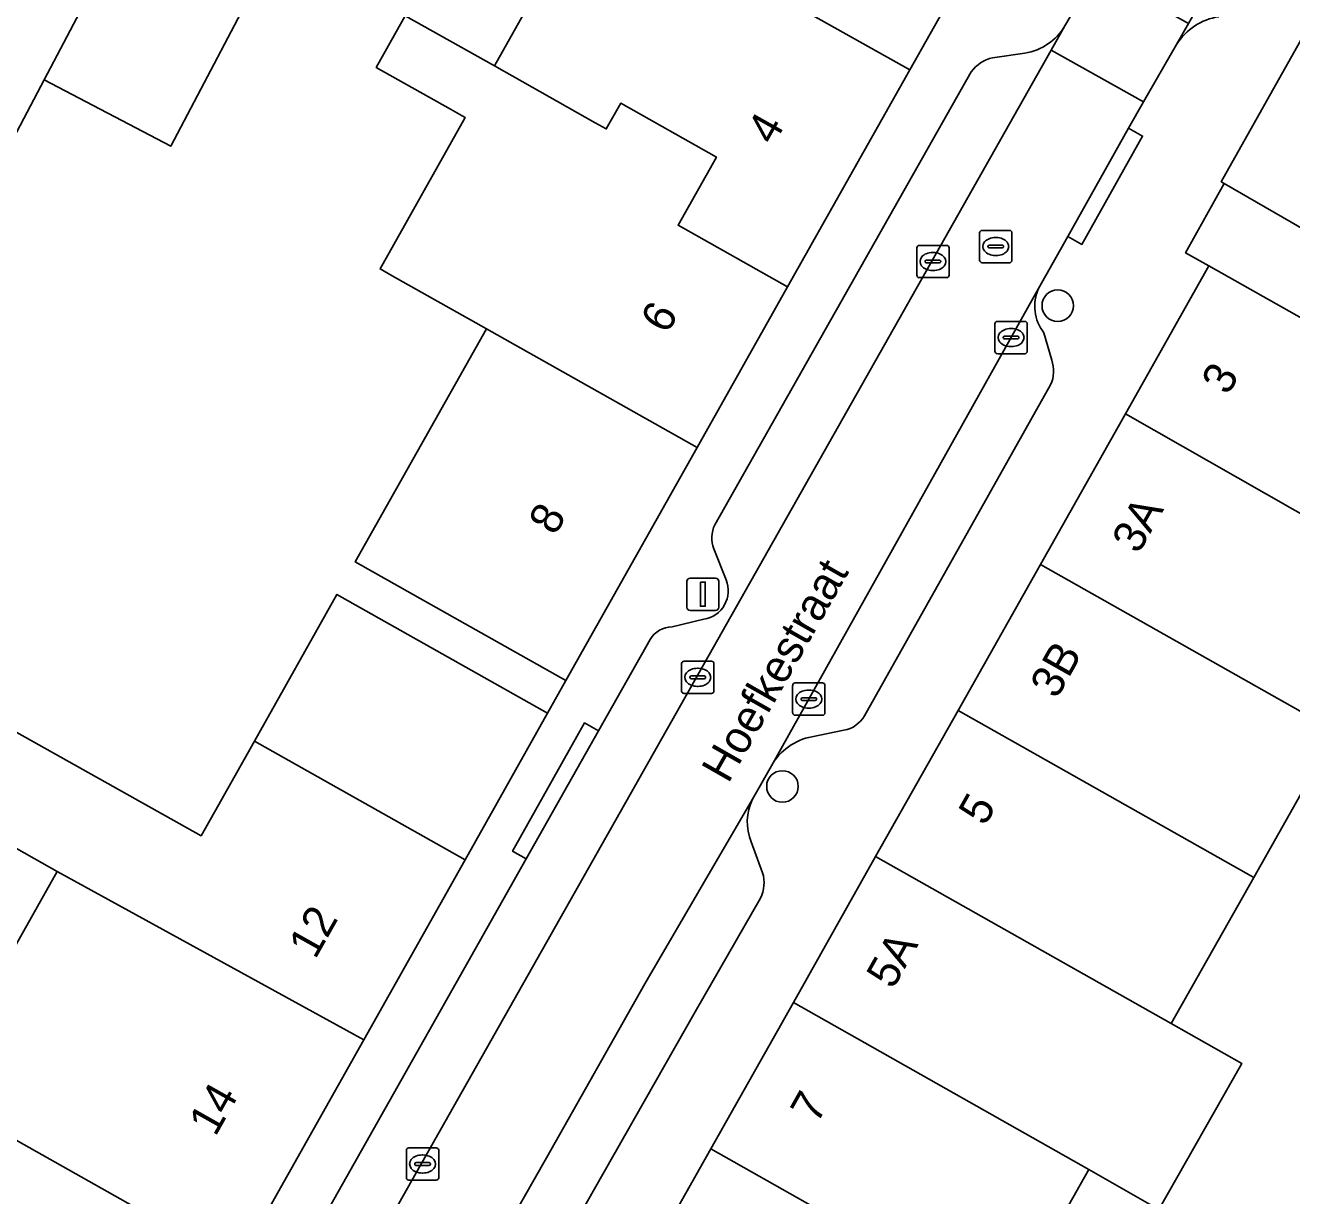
# Model space of a CAD drawing. Extents: x 161798 to 162385, y 382315 to 382833.
# Drawn here: x 161998.86 to 162038.1, y 382659.78 to 382696.04 of the extents above; entities that cross this region are included whole.
import ezdxf

# ---------------------------------------------------------------- set-up
doc = ezdxf.new("R2010")
doc.units = 0
for name, color, linetype in [('IMGEO_Boom', 7, 'Continuous'), ('IMGEO_Erf', 7, 'Continuous'), ('IMGEO_Kolk', 7, 'Continuous'), ('IMGEO_Lichtmast', 7, 'Continuous'), ('IMGEO_Openbare_ruimte_label', 7, 'Continuous'), ('IMGEO_Pand', 7, 'Continuous'), ('IMGEO_Pand_nummerreeks', 7, 'Continuous'), ('IMGEO_Parkeervlak_open', 7, 'Continuous'), ('IMGEO_Rijbaan_lokaal_open', 7, 'Continuous'), ('IMGEO_Rioolput', 7, 'Continuous'), ('IMGEO_Voetpad_open', 7, 'Continuous')]:
    doc.layers.add(name, color=color, linetype=linetype)

msp = doc.modelspace()

# ---------------------------------------------------------------- linework, layer by layer
at = {"layer": 'IMGEO_Boom'}
for centre in [(162030.855, 382687.35), (162022.324, 382672.456)]:
    msp.add_circle(centre, 0.489, dxfattribs=at)
at = {"layer": 'IMGEO_Erf'}
for points in [[(161997.905, 382674.509), (162004.308, 382670.928), (162005.96, 382673.861), (162008.519, 382678.408), (162015.046, 382674.723), (162015.615, 382675.734), (162011.259, 382678.188), (162009.087, 382679.412), (162013.156, 382686.635), (162010.234, 382688.281), (162009.858, 382688.493), (162012.495, 382693.177), (162012.402, 382693.23), (162012.033, 382693.437), (162009.735, 382694.733), (162010.637, 382696.335), (162013.398, 382694.78), (162015.595, 382698.684)], [(162006.484, 382698.209), (162003.37, 382692.292), (161999.451, 382694.354), (161992.884, 382681.874)], [(162037.089, 382644.31), (162054.299, 382675.209), (162055.644, 382677.181), (162051.771, 382679.386), (162046.908, 382682.155), (162044.28, 382677.542), (162041.652, 382672.93), (162039.481, 382674.159), (162036.925, 382669.634), (162034.369, 382665.109), (162036.559, 382663.871), (162033.985, 382659.354), (162031.821, 382660.586), (162029.259, 382656.056)], [(161998.116, 382666.733), (161999.855, 382669.821), (161996.369, 382671.782)]]:
    msp.add_lwpolyline(points, dxfattribs=at)
at = {"layer": 'IMGEO_Kolk'}
for p, q in [((162026.486, 382688.294), (162026.486, 382689.146)), ((162026.561, 382689.22), (162027.413, 382689.22)), ((162026.974, 382689), (162026.999, 382689)), ((162027.487, 382689.146), (162027.487, 382688.294)), ((162026.745, 382688.714), (162026.745, 382688.726)), ((162027.183, 382688.677), (162026.785, 382688.677)), ((162026.788, 382688.763), (162027.186, 382688.763)), ((162027.229, 382688.726), (162027.229, 382688.714)), ((162027.413, 382688.22), (162026.561, 382688.22)), ((162026.997, 382688.44), (162026.972, 382688.44)), ((162028.907, 382685.938), (162028.907, 382686.79)), ((162028.982, 382686.864), (162029.834, 382686.864)), ((162029.395, 382686.644), (162029.42, 382686.644)), ((162029.908, 382686.79), (162029.908, 382685.938)), ((162029.166, 382686.358), (162029.166, 382686.37)), ((162029.604, 382686.321), (162029.206, 382686.321)), ((162029.209, 382686.407), (162029.607, 382686.407)), ((162029.65, 382686.37), (162029.65, 382686.358)), ((162029.834, 382685.864), (162028.982, 382685.864)), ((162029.418, 382686.084), (162029.393, 382686.084)), ((162019.274, 382676.337), (162020.126, 382676.337)), ((162019.199, 382675.411), (162019.199, 382676.263)), ((162019.687, 382676.117), (162019.712, 382676.117)), ((162020.2, 382676.263), (162020.2, 382675.411)), ((162019.458, 382675.831), (162019.458, 382675.843)), ((162019.896, 382675.794), (162019.498, 382675.794)), ((162019.501, 382675.88), (162019.899, 382675.88)), ((162019.71, 382675.557), (162019.685, 382675.557)), ((162019.942, 382675.843), (162019.942, 382675.831)), ((162022.64, 382674.737), (162022.64, 382675.589)), ((162022.715, 382675.663), (162023.567, 382675.663)), ((162023.641, 382675.589), (162023.641, 382674.737)), ((162020.126, 382675.337), (162019.274, 382675.337)), ((162022.899, 382675.157), (162022.899, 382675.169)), ((162023.337, 382675.12), (162022.939, 382675.12)), ((162022.942, 382675.206), (162023.34, 382675.206)), ((162023.128, 382675.443), (162023.153, 382675.443)), ((162023.383, 382675.169), (162023.383, 382675.157)), ((162023.151, 382674.883), (162023.126, 382674.883)), ((162023.567, 382674.663), (162022.715, 382674.663)), ((162010.671, 382660.333), (162010.671, 382661.185)), ((162010.746, 382661.259), (162011.598, 382661.259)), ((162011.159, 382661.039), (162011.184, 382661.039)), ((162011.672, 382661.185), (162011.672, 382660.333)), ((162010.93, 382660.753), (162010.93, 382660.765)), ((162011.368, 382660.716), (162010.97, 382660.716)), ((162010.973, 382660.802), (162011.371, 382660.802)), ((162011.414, 382660.765), (162011.414, 382660.753)), ((162011.598, 382660.259), (162010.746, 382660.259)), ((162011.182, 382660.479), (162011.157, 382660.479))]:
    msp.add_line(p, q, dxfattribs=at)
for points in [[(162026.486, 382688.294), (162026.486, 382689.146)], [(162026.561, 382689.22), (162027.413, 382689.22)], [(162027.487, 382689.146), (162027.487, 382688.294)], [(162027.413, 382688.22), (162026.561, 382688.22)], [(162028.907, 382685.938), (162028.907, 382686.79)], [(162028.982, 382686.864), (162029.834, 382686.864)], [(162029.908, 382686.79), (162029.908, 382685.938)], [(162029.834, 382685.864), (162028.982, 382685.864)], [(162019.274, 382676.337), (162020.126, 382676.337)], [(162019.199, 382675.411), (162019.199, 382676.263)], [(162020.2, 382676.263), (162020.2, 382675.411)], [(162022.64, 382674.737), (162022.64, 382675.589)], [(162022.715, 382675.663), (162023.567, 382675.663)], [(162023.641, 382675.589), (162023.641, 382674.737)], [(162020.126, 382675.337), (162019.274, 382675.337)], [(162023.567, 382674.663), (162022.715, 382674.663)], [(162010.671, 382660.333), (162010.671, 382661.185)], [(162010.746, 382661.259), (162011.598, 382661.259)], [(162011.672, 382661.185), (162011.672, 382660.333)], [(162011.598, 382660.259), (162010.746, 382660.259)]]:
    msp.add_lwpolyline(points, dxfattribs=at)
for centre, radius, start, end in [((162026.563, 382689.144), 0.0765, 91.552, 178.448), ((162026.563, 382689.144), 0.0765, 91.552, 178.448), ((162027.411, 382689.144), 0.0765, 1.552, 88.448), ((162027.411, 382689.144), 0.0765, 1.552, 88.448), ((162026.785, 382688.723), 0.0403, 85.8775, 175.7526), ((162026.782, 382688.713), 0.0366, 178.938, 274.7102), ((162027.186, 382688.72), 0.043, 264.8664, 352.4533), ((162027.19, 382688.725), 0.0386, 1.7309, 96.639), ((162026.563, 382688.296), 0.0765, 181.552, 268.448), ((162026.563, 382688.296), 0.0765, 181.552, 268.448), ((162027.411, 382688.296), 0.0765, 271.552, 358.448), ((162027.411, 382688.296), 0.0765, 271.552, 358.448), ((162028.984, 382686.788), 0.0765, 91.552, 178.448), ((162028.984, 382686.788), 0.0765, 91.552, 178.448), ((162029.832, 382686.788), 0.0765, 1.552, 88.448), ((162029.832, 382686.788), 0.0765, 1.552, 88.448), ((162029.206, 382686.367), 0.0403, 85.8775, 175.7526), ((162029.203, 382686.357), 0.0366, 178.938, 274.7102), ((162029.607, 382686.364), 0.043, 264.8664, 352.4533), ((162029.611, 382686.369), 0.0386, 1.7309, 96.639), ((162028.984, 382685.94), 0.0765, 181.552, 268.448), ((162028.984, 382685.94), 0.0765, 181.552, 268.448), ((162029.832, 382685.94), 0.0765, 271.552, 358.448), ((162029.832, 382685.94), 0.0765, 271.552, 358.448), ((162019.276, 382676.261), 0.0765, 91.552, 178.448), ((162019.276, 382676.261), 0.0765, 91.552, 178.448), ((162020.124, 382676.261), 0.0765, 1.552, 88.448), ((162020.124, 382676.261), 0.0765, 1.552, 88.448), ((162019.498, 382675.84), 0.0403, 85.8775, 175.7526), ((162019.495, 382675.83), 0.0366, 178.938, 274.7102), ((162019.899, 382675.837), 0.043, 264.8664, 352.4533), ((162019.903, 382675.842), 0.0386, 1.7309, 96.639), ((162022.717, 382675.587), 0.0765, 91.552, 178.448), ((162022.717, 382675.587), 0.0765, 91.552, 178.448), ((162023.565, 382675.587), 0.0765, 1.552, 88.448), ((162023.565, 382675.587), 0.0765, 1.552, 88.448), ((162019.276, 382675.413), 0.0765, 181.552, 268.448), ((162019.276, 382675.413), 0.0765, 181.552, 268.448), ((162020.124, 382675.413), 0.0765, 271.552, 358.448), ((162020.124, 382675.413), 0.0765, 271.552, 358.448), ((162022.939, 382675.166), 0.0403, 85.8775, 175.7526), ((162022.936, 382675.156), 0.0366, 178.938, 274.7102), ((162023.34, 382675.163), 0.043, 264.8664, 352.4533), ((162023.344, 382675.168), 0.0386, 1.7309, 96.639), ((162022.717, 382674.739), 0.0765, 181.552, 268.448), ((162022.717, 382674.739), 0.0765, 181.552, 268.448), ((162023.565, 382674.739), 0.0765, 271.552, 358.448), ((162023.565, 382674.739), 0.0765, 271.552, 358.448), ((162010.748, 382661.183), 0.0765, 91.552, 178.448), ((162010.748, 382661.183), 0.0765, 91.552, 178.448), ((162011.596, 382661.183), 0.0765, 1.552, 88.448), ((162011.596, 382661.183), 0.0765, 1.552, 88.448), ((162010.97, 382660.762), 0.0403, 85.8775, 175.7526), ((162010.967, 382660.752), 0.0366, 178.938, 274.7102), ((162011.371, 382660.759), 0.043, 264.8664, 352.4533), ((162011.375, 382660.764), 0.0386, 1.7309, 96.639), ((162010.748, 382660.335), 0.0765, 181.552, 268.448), ((162010.748, 382660.335), 0.0765, 181.552, 268.448), ((162011.596, 382660.335), 0.0765, 271.552, 358.448), ((162011.596, 382660.335), 0.0765, 271.552, 358.448)]:
    msp.add_arc(centre, radius, start, end, dxfattribs=at)
for centre, major_axis, ratio, start_param, end_param in [((162026.973, 382688.72), (-0.387, 0.002), 0.722429, 4.712389, 7.853982), ((162026.998, 382688.72), (-0.39, 0.002), 0.717154, 1.570796, 4.712389), ((162029.394, 382686.364), (-0.387, 0.002), 0.722429, 4.712389, 7.853982), ((162029.419, 382686.364), (-0.39, 0.002), 0.717154, 1.570796, 4.712389), ((162019.686, 382675.837), (-0.387, 0.002), 0.722429, 4.712389, 7.853982), ((162019.711, 382675.837), (-0.39, 0.002), 0.717154, 1.570796, 4.712389), ((162023.127, 382675.163), (-0.387, 0.002), 0.722429, 4.712389, 7.853982), ((162023.152, 382675.163), (-0.39, 0.002), 0.717154, 1.570796, 4.712389), ((162011.158, 382660.759), (-0.387, 0.002), 0.722429, 4.712389, 7.853982), ((162011.183, 382660.759), (-0.39, 0.002), 0.717154, 1.570796, 4.712389)]:
    msp.add_ellipse(centre, major_axis=major_axis, ratio=ratio, start_param=start_param, end_param=end_param, dxfattribs=at)
at = {"layer": 'IMGEO_Lichtmast'}
for p, q in [((162019.362, 382678.012), (162019.362, 382678.812)), ((162019.362, 382678.812), (162019.362, 382678.012)), ((162019.462, 382678.912), (162020.252, 382678.912)), ((162020.252, 382678.912), (162019.462, 382678.912)), ((162020.352, 382678.812), (162020.352, 382678.012)), ((162020.352, 382678.012), (162020.352, 382678.812)), ((162020.252, 382677.912), (162019.462, 382677.912)), ((162019.462, 382677.912), (162020.252, 382677.912))]:
    msp.add_line(p, q, dxfattribs=at)
msp.add_lwpolyline([(162019.782, 382678.787), (162019.932, 382678.787), (162019.932, 382678.037), (162019.782, 382678.037), (162019.782, 382678.787)], dxfattribs=at)
for centre, start, end in [((162019.462, 382678.812), 90, 180), ((162019.462, 382678.812), 90, 180), ((162020.252, 382678.812), 0, 90), ((162020.252, 382678.812), 360, 90), ((162019.462, 382678.012), 180, 270), ((162019.462, 382678.012), 180, 270), ((162020.252, 382678.012), 270, 0), ((162020.252, 382678.012), 270, 0)]:
    msp.add_arc(centre, 0.1, start, end, dxfattribs=at)
at = {"layer": 'IMGEO_Pand'}
for points in [[(162030.046, 382701.359), (162025.696, 382703.81), (162023.554, 382705.016), (162022.353, 382702.884), (162019.109, 382704.711), (162018.959, 382704.445), (162018.762, 382704.095), (162017.571, 382701.981), (162014.854, 382703.511), (162014.233, 382702.34), (162015.405, 382701.673), (162016.434, 382701.087), (162016.766, 382700.898), (162016.823, 382700.865), (162016.663, 382700.581), (162020.124, 382698.61), (162019.913, 382698.235), (162026.271, 382694.655)], [(161999.451, 382694.354), (162003.37, 382692.292), (162006.484, 382698.209), (162002.565, 382700.272)], [(162019.913, 382698.235), (162020.124, 382698.61), (162016.663, 382700.581), (162015.595, 382698.684), (162013.398, 382694.78), (162016.519, 382693.02), (162016.864, 382692.826), (162017.314, 382693.625), (162020.278, 382691.955), (162019.089, 382689.844), (162022.485, 382687.932), (162026.271, 382694.655)], [(162017.314, 382693.625), (162016.864, 382692.826), (162016.519, 382693.02), (162013.398, 382694.78), (162010.637, 382696.335), (162009.735, 382694.733), (162012.033, 382693.437), (162012.402, 382693.23), (162012.495, 382693.177), (162009.858, 382688.493), (162010.234, 382688.281), (162013.156, 382686.635), (162019.684, 382682.959), (162022.485, 382687.932), (162019.089, 382689.844), (162020.278, 382691.955)], [(162047.401, 382690.835), (162038.529, 382695.832), (162035.919, 382691.194), (162036.014, 382691.139), (162042.902, 382687.163), (162044.156, 382689.388), (162049.749, 382686.236), (162050.186, 382686.583), (162051.31, 382687.476)], [(162035.537, 382688.587), (162032.949, 382683.998), (162044.28, 382677.542), (162046.908, 382682.155), (162042.945, 382684.396), (162039.07, 382686.589)], [(162019.684, 382682.959), (162013.156, 382686.635), (162009.087, 382679.412), (162011.259, 382678.188), (162015.615, 382675.734)], [(162032.949, 382683.998), (162030.318, 382679.335), (162039.481, 382674.159), (162041.652, 382672.93), (162044.28, 382677.542)], [(162039.481, 382674.159), (162030.318, 382679.335), (162027.764, 382674.809), (162036.925, 382669.634)], [(162012.489, 382670.184), (162015.046, 382674.723), (162008.519, 382678.408), (162005.96, 382673.861)], [(162005.96, 382673.861), (162004.308, 382670.928), (161997.905, 382674.509), (161998.358, 382675.314), (161994.729, 382677.355), (161994.296, 382676.587), (161993.128, 382677.244), (161991.572, 382674.481), (161996.369, 382671.782), (161999.855, 382669.821), (162009.351, 382664.611), (162012.489, 382670.184)], [(162027.764, 382674.809), (162025.211, 382670.282), (162034.369, 382665.109), (162036.925, 382669.634)], [(162025.211, 382670.282), (162022.663, 382665.766), (162031.821, 382660.586), (162033.985, 382659.354), (162036.559, 382663.871), (162034.369, 382665.109)], [(161995.988, 382662.954), (162005.425, 382657.64), (162009.351, 382664.611), (161999.855, 382669.821), (161998.116, 382666.733), (161995.726, 382668.073), (161994.033, 382665.067), (161996.423, 382663.727)], [(162022.663, 382665.766), (162020.106, 382661.234), (162029.259, 382656.056), (162031.821, 382660.586)], [(161995.988, 382662.954), (161994.681, 382660.634), (161996.969, 382659.351), (161996.165, 382657.924), (161995.358, 382658.378), (161994.707, 382657.222), (162002.666, 382652.742), (162005.425, 382657.64)], [(162020.106, 382661.234), (162017.55, 382656.702), (162026.698, 382651.527), (162029.259, 382656.056)]]:
    msp.add_lwpolyline(points, close=True, dxfattribs=at)
at = {"layer": 'IMGEO_Parkeervlak_open'}
for points in [[(162046.73, 382716.896), (162034.906, 382696.099), (162034.536, 382695.447)], [(162030.647, 382695.267), (162031.076, 382696.025)], [(162008.246, 382655.671), (162008.841, 382656.703), (162030.647, 382695.267)], [(162029.834, 382695.178), (162028.831, 382695.033)], [(162028.175, 382694.602), (162020.224, 382680.565)], [(162030.256, 382687.882), (162021.983, 382673.097)], [(162030.669, 382685.667), (162030.423, 382686.514)], [(162024.865, 382674.648), (162030.633, 382684.899)], [(162020.196, 382679.815), (162020.58, 382678.855)], [(162019.892, 382677.636), (162018.906, 382677.404)], [(162018.224, 382677.013), (162016.625, 382674.182), (162014.387, 382670.217), (162007.838, 382658.619)], [(162023.238, 382673.996), (162024.225, 382674.198)], [(162021.396, 382672.067), (162018.058, 382666.344), (162015.013, 382660.948), (162011.822, 382655.343), (162011.674, 382655.092), (162011.474, 382654.753)], [(162021.707, 382669.784), (162021.356, 382670.736)], [(162014.383, 382656.258), (162016.505, 382659.985), (162019.617, 382665.474), (162021.642, 382668.994)]]:
    msp.add_lwpolyline(points, dxfattribs=at)
for centre, radius, start, end in [((162036.132, 382694.44), 1.887, 98.7742, 147.7526), ((162029.576, 382696.891), 1.732, 278.5793, 330.0059), ((162029.098, 382693.912), 1.152, 103.3845, 143.2263), ((162031.493, 382687.339), 1.351, 156.2989, 217.6211), ((162029.677, 382685.329), 1.048, 335.7944, 18.838), ((162021.137, 382680.155), 1, 155.8273, 199.8966), ((162019.749, 382678.521), 0.896, 279.2019, 21.9176), ((162018.916, 382676.597), 0.807, 90.6926, 148.9599), ((162024.063, 382675.108), 0.925, 280.0798, 330.1443), ((162023.578, 382672.196), 1.832, 100.6984, 150.5323), ((162022.845, 382671.357), 1.613, 153.9037, 202.6536), ((162020.668, 382669.472), 1.085, 333.8715, 16.7212)]:
    msp.add_arc(centre, radius, start, end, dxfattribs=at)
at = {"layer": 'IMGEO_Rijbaan_lokaal_open'}
msp.add_lwpolyline([(161992.884, 382681.874), (161999.451, 382694.354), (162002.565, 382700.272), (162006.112, 382707.087), (162005.878, 382707.219), (162005.59, 382707.381), (162009.229, 382713.086), (162014.021, 382710.386), (162023.554, 382705.016), (162025.696, 382703.81), (162030.046, 382701.359), (162032.096, 382704.768), (162027.742, 382707.225), (162021.086, 382711.145), (162020.899, 382711.331), (162011.249, 382720.933), (162011.093, 382721.034), (162005.49, 382724.651), (161996.854, 382709.902)], dxfattribs=at)
for points in [[(162034.906, 382696.099), (162032.04, 382697.695), (162031.601, 382696.918), (162031.076, 382696.025), (162030.647, 382695.267), (162033.513, 382693.664), (162034.536, 382695.447)], [(162030.256, 382687.882), (162031.162, 382689.492), (162033.045, 382692.848), (162033.513, 382693.664), (162030.647, 382695.267), (162008.841, 382656.703), (162011.674, 382655.092), (162011.822, 382655.343), (162015.013, 382660.948), (162018.058, 382666.344), (162021.396, 382672.067), (162021.983, 382673.097)]]:
    msp.add_lwpolyline(points, close=True, dxfattribs=at)
at = {"layer": 'IMGEO_Rioolput'}
for p, q in [((162028.508, 382689.684), (162029.36, 382689.684)), ((162028.433, 382688.758), (162028.433, 382689.61)), ((162028.921, 382689.464), (162028.946, 382689.464)), ((162029.434, 382689.61), (162029.434, 382688.758)), ((162028.692, 382689.178), (162028.692, 382689.19)), ((162029.13, 382689.141), (162028.732, 382689.141)), ((162028.735, 382689.227), (162029.133, 382689.227)), ((162028.944, 382688.904), (162028.919, 382688.904)), ((162029.176, 382689.19), (162029.176, 382689.178)), ((162029.36, 382688.684), (162028.508, 382688.684))]:
    msp.add_line(p, q, dxfattribs=at)
for points in [[(162028.508, 382689.684), (162029.36, 382689.684)], [(162028.433, 382688.758), (162028.433, 382689.61)], [(162029.434, 382689.61), (162029.434, 382688.758)], [(162029.36, 382688.684), (162028.508, 382688.684)]]:
    msp.add_lwpolyline(points, dxfattribs=at)
for centre, radius, start, end in [((162028.51, 382689.608), 0.0765, 91.552, 178.448), ((162028.51, 382689.608), 0.0765, 91.552, 178.448), ((162029.358, 382689.608), 0.0765, 1.552, 88.448), ((162029.358, 382689.608), 0.0765, 1.552, 88.448), ((162028.732, 382689.187), 0.0403, 85.8775, 175.7526), ((162028.729, 382689.177), 0.0366, 178.938, 274.7102), ((162029.133, 382689.184), 0.043, 264.8664, 352.4533), ((162029.137, 382689.189), 0.0386, 1.7309, 96.639), ((162028.51, 382688.76), 0.0765, 181.552, 268.448), ((162028.51, 382688.76), 0.0765, 181.552, 268.448), ((162029.358, 382688.76), 0.0765, 271.552, 358.448), ((162029.358, 382688.76), 0.0765, 271.552, 358.448)]:
    msp.add_arc(centre, radius, start, end, dxfattribs=at)
for centre, major_axis, ratio, start_param, end_param in [((162028.92, 382689.184), (-0.387, 0.002), 0.722429, 4.712389, 7.853982), ((162028.945, 382689.184), (-0.39, 0.002), 0.717154, 1.570796, 4.712389)]:
    msp.add_ellipse(centre, major_axis=major_axis, ratio=ratio, start_param=start_param, end_param=end_param, dxfattribs=at)
at = {"layer": 'IMGEO_Voetpad_open'}
for points in [[(162045.819, 382722.219), (162043.809, 382725.145), (162038.323, 382719.109), (162039.623, 382717.887), (162032.096, 382704.768), (162030.046, 382701.359), (162026.271, 382694.655), (162022.485, 382687.932), (162019.684, 382682.959), (162015.615, 382675.734), (162015.046, 382674.723), (162012.489, 382670.184), (162009.351, 382664.611), (162005.425, 382657.64), (162002.666, 382652.742), (162000, 382648.009), (161998.381, 382645.135), (161995.375, 382646.828), (161994.867, 382646.022), (161990.55, 382641.902), (161994.605, 382633.896), (161994.989, 382632.3)], [(162031.076, 382696.025), (162031.601, 382696.918)], [(162005.834, 382642.583), (162010.84, 382642.761), (162010.786, 382644.712), (162012.434, 382647.634), (162014.858, 382651.931), (162017.55, 382656.702), (162020.106, 382661.234), (162022.663, 382665.766), (162025.211, 382670.282), (162027.764, 382674.809), (162030.318, 382679.335), (162032.949, 382683.998), (162035.537, 382688.587), (162034.816, 382688.989), (162036.014, 382691.139), (162035.919, 382691.194), (162038.529, 382695.832)], [(162028.831, 382695.033), (162029.834, 382695.178)], [(162034.536, 382695.447), (162033.513, 382693.664), (162033.045, 382692.848), (162033.481, 382692.604), (162031.598, 382689.248), (162031.162, 382689.492), (162030.256, 382687.882)], [(162020.224, 382680.565), (162028.175, 382694.602)], [(162072.358, 382671.028), (162057.2, 382680.869), (162055.869, 382678.772), (162051.971, 382680.991), (162049.81, 382682.222), (162043.726, 382685.685), (162042.902, 382687.163), (162036.014, 382691.139), (162034.816, 382688.989), (162035.537, 382688.587), (162039.07, 382686.589), (162042.945, 382684.396), (162046.908, 382682.155), (162051.771, 382679.386), (162055.644, 382677.181), (162057.115, 382679.339), (162067.312, 382672.878), (162064.691, 382668.651), (162065.37, 382668.189)], [(162030.423, 382686.514), (162030.669, 382685.667)], [(162030.633, 382684.899), (162024.865, 382674.648)], [(162020.58, 382678.855), (162020.196, 382679.815)], [(162018.906, 382677.404), (162019.892, 382677.636)], [(162007.838, 382658.619), (162014.387, 382670.217), (162013.964, 382670.454), (162016.194, 382674.424), (162016.625, 382674.182), (162018.224, 382677.013)], [(162024.225, 382674.198), (162023.238, 382673.996)], [(162021.983, 382673.097), (162021.396, 382672.067)], [(162021.356, 382670.736), (162021.707, 382669.784)], [(162021.642, 382668.994), (162019.617, 382665.474), (162016.505, 382659.985), (162014.383, 382656.258)]]:
    msp.add_lwpolyline(points, dxfattribs=at)
for points in [[(162031.162, 382689.492), (162031.598, 382689.248), (162033.481, 382692.604), (162033.045, 382692.848)], [(162016.625, 382674.182), (162016.194, 382674.424), (162013.964, 382670.454), (162014.387, 382670.217)]]:
    msp.add_lwpolyline(points, close=True, dxfattribs=at)
for centre, radius, start, end in [((162036.132, 382694.44), 1.887, 98.7742, 147.7526), ((162029.576, 382696.891), 1.732, 278.5793, 330.0059), ((162029.098, 382693.912), 1.152, 103.3845, 143.2263), ((162031.493, 382687.339), 1.351, 156.2989, 217.6211), ((162029.677, 382685.329), 1.048, 335.7944, 18.838), ((162021.137, 382680.155), 1, 155.8273, 199.8966), ((162019.749, 382678.521), 0.896, 279.2019, 21.9176), ((162018.916, 382676.597), 0.807, 90.6926, 148.9599), ((162024.063, 382675.108), 0.925, 280.0798, 330.1443), ((162023.578, 382672.196), 1.832, 100.6984, 150.5323), ((162022.845, 382671.357), 1.613, 153.9037, 202.6536), ((162020.668, 382669.472), 1.085, 333.8715, 16.7212)]:
    msp.add_arc(centre, radius, start, end, dxfattribs=at)

# ---------------------------------------------------------------- texts
at = {"layer": 'IMGEO_Openbare_ruimte_label'}
msp.add_text('Hoefkestraat', height=1, rotation=60.3333, dxfattribs=at).set_placement((162020.643, 382672.521))
at = {"layer": 'IMGEO_Pand_nummerreeks'}
for s, rotation, p in [('4', 60.6132, (162022.046, 382692.291)), ('6', 60.6132, (162018.752, 382686.443)), ('3', 60.5713, (162036.128, 382684.546)), ('8', 60.978, (162015.285, 382680.201)), ('3A', 60.5713, (162033.353, 382679.627)), ('3B', 60.5713, (162030.82, 382675.136)), ('5', 60.5713, (162028.599, 382671.2)), ('12', 60.6132, (162007.846, 382667.073)), ('5A', 60.5713, (162025.746, 382666.143)), ('14', 60.6107, (162004.752, 382661.581)), ('7', 60.5713, (162023.393, 382661.971))]:
    msp.add_text(s, height=1, rotation=rotation, dxfattribs=at).set_placement(p)

doc.saveas('drawing.dxf')
